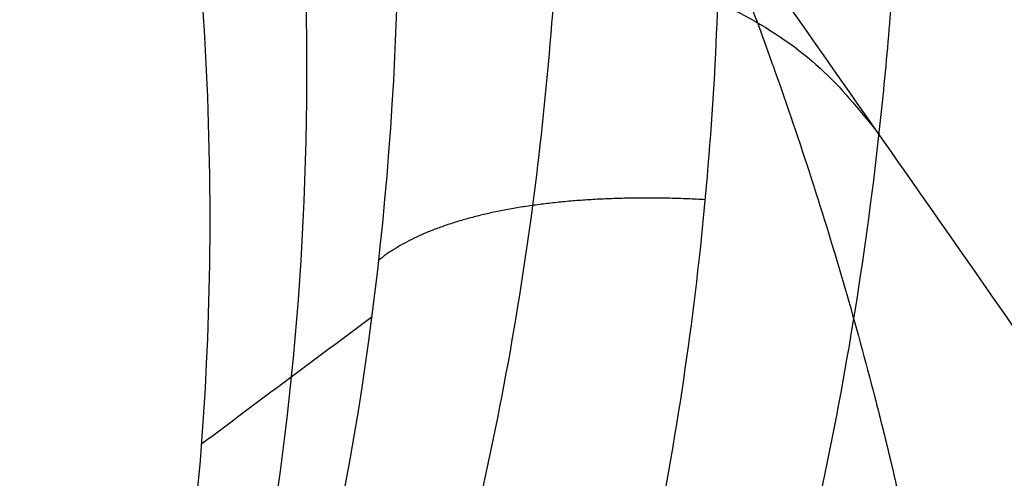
# Model space of a CAD drawing. Header units: millimetres. Extents: x -1437 to 1444, y -1373 to 1332.
# Tile 576 of 656: x 780.049 to 781.14, y -367.674 to -367.166. Entities that reach past the tile are written whole.
import ezdxf

# ---------------------------------------------------------------- set-up
doc = ezdxf.new("R2010")
doc.units = ezdxf.units.MM
doc.layers.add('Default', color=7, linetype='Continuous', true_color=0x000000)

msp = doc.modelspace()

# ---------------------------------------------------------------- linework, layer by layer
at = {"layer": 'Default'}
for points, degree, knots in [([(131.7520007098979, -2.218138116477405, 715.1900953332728), (131.7517039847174, -2.217921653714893, 712.0216694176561), (132.0220112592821, -2.415107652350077, 705.5161072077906), (133.700145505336, -3.639261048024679, 692.8089584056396), (137.9963265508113, -6.773134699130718, 677.4504775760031), (146.2518843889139, -12.79496183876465, 660.6265163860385), (157.296837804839, -20.85112342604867, 645.2932353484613), (170.8561486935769, -30.7408291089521, 631.3410762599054), (186.7038585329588, -42.29909004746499, 618.6587211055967), (204.6323159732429, -55.37426993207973, 607.1599704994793), (224.4335839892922, -69.81452340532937, 596.778449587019), (245.9042859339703, -85.47132968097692, 587.4554343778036), (268.8334129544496, -102.1906011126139, 579.1409255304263), (293.0114835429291, -119.8193629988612, 571.7862214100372), (318.2229802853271, -138.2002389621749, 565.3459172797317), (344.2553605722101, -157.1780214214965, 559.7728563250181), (380.2611216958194, -183.4240508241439, 553.3557773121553), (425.9846705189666, -216.7485574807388, 547.3694630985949), (480.2545371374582, -256.2914921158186, 543.0033075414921), (547.9679961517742, -305.6124660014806, 540.4049736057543), (611.784263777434, -352.0651003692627, 541.6877843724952), (671.4556014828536, -395.4545450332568, 546.8357026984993), (711.4410436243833, -424.5039139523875, 552.0963732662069), (748.0275865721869, -451.0544841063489, 558.6850582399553), (781.0755254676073, -475.0027535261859, 566.4055843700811), (810.4529019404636, -496.2509576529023, 575.061065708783), (832.4924511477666, -512.1509571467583, 583.1547443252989), (848.142695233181, -523.4095561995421, 590.0145564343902), (861.3451816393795, -532.8852957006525, 596.5221266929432), (875.5457376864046, -543.0359773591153, 604.8246694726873), (889.7822052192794, -553.1370869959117, 615.5394072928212), (900.8052621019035, -560.8784537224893, 626.3937933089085), (909.0506139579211, -566.5833358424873, 637.2926402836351), (914.8769066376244, -570.5205543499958, 648.0767802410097), (918.6306163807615, -572.9536763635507, 658.4703191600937), (920.7605244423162, -574.2222229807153, 668.1608291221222), (921.6155293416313, -574.6269502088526, 675.6583602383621), (921.9574115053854, -574.716752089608, 681.2146769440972), (922.1467318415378, -574.7050275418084, 686.4963729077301), (922.3050510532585, -574.642294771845, 693.0818184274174), (922.4648578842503, -574.5965524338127, 699.2136901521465), (922.5840356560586, -574.5515760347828, 703.5190835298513), (922.702183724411, -574.5034498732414, 707.2405269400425), (922.837045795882, -574.4410739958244, 710.8035509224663), (923.0872522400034, -574.3031981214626, 714.1149447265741), (923.3390258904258, -574.1579140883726, 716.2678422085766), (923.7024182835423, -573.9418683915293, 717.9287636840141), (924.2038480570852, -573.6429660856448, 719.1767103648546), (924.5986121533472, -573.413662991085, 719.9308557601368), (925.0383313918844, -573.1704870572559, 720.5929309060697), (925.6035531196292, -572.8815171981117, 721.2797663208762), (926.1821537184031, -572.6277671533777, 721.8002292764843), (926.6845728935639, -572.4918910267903, 722.1163492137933), (926.9332192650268, -572.4691842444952, 722.22855847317), (927.0058583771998, -572.4973404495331, 722.2396090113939), (926.9496794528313, -572.4578455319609, 722.2391317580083), (926.9727461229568, -572.4737982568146, 722.2407686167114), (927.0327339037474, -572.7885945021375, 722.076310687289), (926.9872433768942, -573.49040932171, 721.4970016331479), (926.8029513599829, -574.4450252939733, 720.2669890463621), (926.6140686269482, -575.1864816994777, 718.7410940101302), (926.465999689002, -575.7393625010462, 717.0546215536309), (926.3677368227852, -576.1062777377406, 715.1537069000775), (926.2952959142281, -576.3767717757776, 711.6194244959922), (926.2409361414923, -576.5797516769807, 705.6818946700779), (926.1974497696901, -576.7421301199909, 695.5305340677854), (926.153723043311, -576.905406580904, 669.6116377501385), (926.1428664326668, -576.9459463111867, 619.8719052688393), (926.1432286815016, -576.94459409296, 575.422816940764), (926.1432127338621, -576.9446536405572, 548.6144425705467)], 3, [0, 0, 0, 0, 9.388442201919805, 19.25512239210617, 38.03574428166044, 57.17843237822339, 77.31680741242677, 98.86539763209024, 122.0388003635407, 146.9159871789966, 173.4657413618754, 201.5966451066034, 231.1613037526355, 261.9872558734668, 293.8720136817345, 326.6022322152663, 359.9477944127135, 428.7861398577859, 497.1074358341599, 561.6566341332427, 680.0496786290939, 733.6395925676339, 783.3316339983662, 829.0004526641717, 870.5192212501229, 907.7632656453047, 940.6160900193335, 955.3633666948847, 968.9803796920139, 992.9340835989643, 1013.030376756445, 1029.9187314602, 1044.236715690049, 1056.78837615, 1067.808699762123, 1077.492048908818, 1086.225565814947, 1090.12584174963, 1094.026117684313, 1101.968393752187, 1109.910669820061, 1112.415567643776, 1114.920465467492, 1121.12979194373, 1123.174000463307, 1125.218208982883, 1128.030750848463, 1129.176917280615, 1130.323083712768, 1131.30349002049, 1132.283896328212, 1133.855097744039, 1134.468084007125, 1134.964815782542, 1135.358592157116, 1135.705934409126, 1136.102034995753, 1136.607468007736, 1138.013637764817, 1139.970894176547, 1142.520160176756, 1144.044662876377, 1146.007875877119, 1149.328219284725, 1154.965423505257, 1163.988959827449, 1179.845509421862, 1232.782354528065, 1313.202701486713, 1313.202701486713, 1313.202701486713, 1313.202701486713]), ([(129.7520007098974, -4.218138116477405, 715.1900953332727), (129.7517001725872, -4.217917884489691, 712.0067866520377), (130.0232944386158, -4.416040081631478, 705.4695647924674), (131.7098732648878, -5.646345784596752, 692.6978061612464), (136.0282420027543, -8.796389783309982, 677.2609584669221), (144.32126306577, -14.84551952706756, 660.3622510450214), (155.4057837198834, -22.93051138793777, 644.9752323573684), (169.0016528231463, -32.8468461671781, 630.9861865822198), (184.8811447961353, -44.42824685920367, 618.2788270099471), (202.8365474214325, -57.52303346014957, 606.763045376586), (222.6604958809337, -71.97977862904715, 596.3697823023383), (244.1503317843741, -87.65048605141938, 587.0385490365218), (267.0957075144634, -104.3815509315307, 578.7182042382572), (291.287702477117, -122.0204082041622, 571.3593000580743), (316.511250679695, -140.4100112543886, 564.9159404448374), (342.5541764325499, -159.3954206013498, 559.3406364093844), (378.5725343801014, -185.6505485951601, 552.9213284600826), (424.30924875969, -218.9845448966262, 546.9333302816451), (478.5922892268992, -258.5369538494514, 542.5661305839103), (546.3210637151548, -307.8689286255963, 539.9672092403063), (610.1537138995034, -354.3333443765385, 541.2502721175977), (669.8433444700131, -397.7359571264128, 546.3997378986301), (709.8429370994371, -426.7955176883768, 551.6622434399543), (746.4448272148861, -453.3571449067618, 558.2536547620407), (779.5098228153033, -477.317703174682, 565.978109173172), (808.906710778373, -498.5799578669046, 574.639251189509), (830.9662022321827, -514.4943007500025, 582.7401125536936), (846.635654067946, -525.76668654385, 589.6082707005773), (859.8586484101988, -535.2571182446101, 596.1259178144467), (874.087988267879, -545.4283575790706, 604.4449022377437), (888.3658262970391, -555.5588136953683, 615.19007749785), (899.4341192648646, -563.3319586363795, 626.0880132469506), (907.7249939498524, -569.0683592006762, 637.0458362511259), (913.5911784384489, -573.0325584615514, 647.902729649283), (917.3731464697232, -575.4840012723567, 658.3742087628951), (919.5182841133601, -576.7615861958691, 668.1350486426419), (920.3781501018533, -577.1685425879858, 675.6777422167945), (920.7214181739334, -577.2586810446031, 681.2575927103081), (920.9112031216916, -577.2468947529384, 686.5535594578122), (921.0692927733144, -577.184209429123, 693.1315945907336), (921.2292345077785, -577.1384315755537, 699.267615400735), (921.3486406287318, -577.093388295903, 703.5835412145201), (921.4677477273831, -577.0448001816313, 707.325488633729), (921.6026305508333, -576.9826146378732, 710.9179336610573), (921.8624584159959, -576.8394654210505, 714.360661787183), (922.130259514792, -576.6850706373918, 716.6747345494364), (922.5601821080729, -576.4295751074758, 718.6829487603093), (923.2041138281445, -576.0457326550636, 720.2908699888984), (923.7032351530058, -575.7557805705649, 721.242543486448), (924.2557788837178, -575.450496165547, 722.0737596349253), (924.9503109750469, -575.0946277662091, 722.918856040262), (925.6488736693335, -574.7914827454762, 723.5398274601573), (926.1612769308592, -574.6575269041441, 723.8578103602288), (926.320487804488, -574.6464946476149, 723.9220977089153), (925.9873820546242, -574.6820298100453, 723.782963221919), (925.1643568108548, -574.0557235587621, 723.8002244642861), (925.1217357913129, -573.7509350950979, 723.9490873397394), (925.1775132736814, -574.028911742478, 723.8155376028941), (925.1280689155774, -574.9231790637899, 723.0852839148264), (924.89354144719, -576.1174076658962, 721.5400928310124), (924.6654247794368, -577.0155116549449, 719.680228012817), (924.4921364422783, -577.6616853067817, 717.7160074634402), (924.3734308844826, -578.1051332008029, 715.3977981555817), (924.3010428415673, -578.3753651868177, 711.7363696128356), (924.2454951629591, -578.5827994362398, 705.7336815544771), (924.202146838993, -578.744651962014, 695.5537205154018), (924.158316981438, -578.9083065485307, 669.6146980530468), (924.1474988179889, -578.9486847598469, 619.8726913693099), (924.1478450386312, -578.9473783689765, 575.4226967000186), (924.1478321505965, -578.9474180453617, 548.6144425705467)], 3, [0, 0, 0, 0, 9.388442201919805, 19.25512239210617, 38.03574428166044, 57.17843237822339, 77.31680741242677, 98.86539763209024, 122.0388003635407, 146.9159871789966, 173.4657413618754, 201.5966451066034, 231.1613037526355, 261.9872558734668, 293.8720136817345, 326.6022322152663, 359.9477944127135, 428.7861398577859, 497.1074358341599, 561.6566341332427, 680.0496786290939, 733.6395925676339, 783.3316339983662, 829.0004526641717, 870.5192212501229, 907.7632656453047, 940.6160900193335, 955.3633666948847, 968.9803796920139, 992.9340835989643, 1013.030376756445, 1029.9187314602, 1044.236715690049, 1056.78837615, 1067.808699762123, 1077.492048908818, 1086.225565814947, 1090.12584174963, 1094.026117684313, 1101.968393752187, 1109.910669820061, 1112.415567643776, 1114.920465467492, 1121.12979194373, 1123.174000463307, 1125.218208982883, 1128.030750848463, 1129.176917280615, 1130.323083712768, 1131.30349002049, 1132.283896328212, 1133.855097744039, 1134.468084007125, 1134.964815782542, 1135.358592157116, 1135.705934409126, 1136.102034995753, 1136.607468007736, 1138.013637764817, 1139.970894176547, 1142.520160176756, 1144.044662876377, 1146.007875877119, 1149.328219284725, 1154.965423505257, 1163.988959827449, 1179.845509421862, 1232.782354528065, 1313.202701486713, 1313.202701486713, 1313.202701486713, 1313.202701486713]), ([(133.7520007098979, -4.218138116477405, 715.1900953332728), (133.7517283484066, -4.217939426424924, 712.1168207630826), (134.0138073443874, -4.409122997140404, 705.8136616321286), (135.6379587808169, -5.593897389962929, 693.5195271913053), (139.7923249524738, -8.624323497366, 678.6619148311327), (147.8084972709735, -14.47153676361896, 662.3155571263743), (158.600698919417, -22.34334247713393, 647.3255363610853), (171.9265655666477, -32.06278250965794, 633.6089109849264), (187.571420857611, -43.47309565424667, 621.0861440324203), (205.3279926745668, -56.42292054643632, 609.6960301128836), (224.984680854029, -70.75773864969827, 599.3893560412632), (246.3335158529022, -86.32567825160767, 590.1186776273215), (269.1592631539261, -102.9695689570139, 581.8412937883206), (293.248859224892, -120.5338230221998, 574.5132711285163), (318.3839063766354, -138.8589630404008, 568.0923440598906), (344.3495241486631, -157.7880761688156, 562.5334779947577), (380.2757311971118, -183.9761168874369, 556.1304668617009), (425.9165385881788, -217.2403219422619, 550.1547189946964), (480.1043303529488, -256.7234567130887, 545.7950447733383), (547.7236501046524, -305.9758649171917, 543.2003020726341), (611.440279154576, -352.355969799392, 544.4815255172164), (671.0022614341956, -395.6658982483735, 549.6201627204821), (710.9041121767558, -424.6545377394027, 554.8699737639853), (747.4011652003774, -451.1401638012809, 561.4427384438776), (780.3510335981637, -475.017361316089, 569.1406519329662), (809.6178681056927, -496.1856023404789, 577.7640303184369), (831.5461472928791, -512.0053087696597, 585.8175944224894), (847.0905032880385, -523.187722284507, 592.6313775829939), (860.1810035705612, -532.5830819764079, 599.0839138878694), (874.2245647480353, -542.6214759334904, 607.2967818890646), (888.2349621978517, -552.562063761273, 617.8452111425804), (899.0104221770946, -560.1293767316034, 628.4612572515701), (907.0060591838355, -565.6612806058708, 639.0366508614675), (912.6128721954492, -569.4499981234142, 649.4206319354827), (916.2103924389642, -571.7818220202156, 659.3836355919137), (918.255441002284, -572.9999830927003, 668.6827992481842), (919.082866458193, -573.3920317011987, 675.9253045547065), (919.4166249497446, -573.479851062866, 681.3443146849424), (919.6030372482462, -573.4684795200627, 686.5379386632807), (919.762062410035, -573.4057091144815, 693.1430111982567), (919.9216148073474, -573.359982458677, 699.2672362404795), (920.0409564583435, -573.3149731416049, 703.5795231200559), (920.1596480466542, -573.2665777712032, 707.3121066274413), (920.2944684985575, -573.2043449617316, 710.891868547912), (920.5505836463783, -573.0632346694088, 714.2844991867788), (920.8126373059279, -572.9120934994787, 716.5395656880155), (921.2180912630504, -572.6711426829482, 718.422587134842), (921.8151504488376, -572.3151492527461, 719.9137365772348), (922.2928133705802, -572.0378736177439, 720.8260238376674), (922.8368176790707, -571.7360861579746, 721.6486768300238), (923.5729716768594, -571.3626084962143, 722.5387221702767), (924.3585397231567, -571.0072089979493, 723.2678032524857), (925.3235739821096, -570.7358615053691, 723.8872308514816), (926.0718431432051, -570.6463888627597, 724.2501335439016), (927.214497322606, -570.7289505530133, 724.6186746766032), (928.6631711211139, -571.8330683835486, 724.5888002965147), (929.039379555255, -572.8784173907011, 724.175791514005), (929.1955610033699, -573.9405415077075, 723.5650565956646), (929.0919759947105, -575.0302410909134, 722.6130462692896), (928.8635198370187, -576.2354695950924, 721.0449074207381), (928.6453507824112, -577.0800165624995, 719.2847343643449), (928.4830088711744, -577.6889242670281, 717.4336764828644), (928.3729537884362, -578.0992479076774, 715.2941967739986), (928.3005586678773, -578.369767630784, 711.6865126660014), (928.2455113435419, -578.5752492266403, 705.7116733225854), (928.2021058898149, -578.7373463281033, 695.5438444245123), (928.1583192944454, -578.9008388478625, 669.6133994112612), (928.147484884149, -578.9412978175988, 619.8723550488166), (928.1478377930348, -578.9399789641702, 575.4227482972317), (928.147823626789, -578.9400320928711, 548.6144425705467)], 3, [0, 0, 0, 0, 9.388442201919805, 19.25512239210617, 38.03574428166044, 57.17843237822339, 77.31680741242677, 98.86539763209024, 122.0388003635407, 146.9159871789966, 173.4657413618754, 201.5966451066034, 231.1613037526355, 261.9872558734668, 293.8720136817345, 326.6022322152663, 359.9477944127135, 428.7861398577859, 497.1074358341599, 561.6566341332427, 680.0496786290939, 733.6395925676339, 783.3316339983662, 829.0004526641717, 870.5192212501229, 907.7632656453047, 940.6160900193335, 955.3633666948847, 968.9803796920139, 992.9340835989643, 1013.030376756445, 1029.9187314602, 1044.236715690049, 1056.78837615, 1067.808699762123, 1077.492048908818, 1086.225565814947, 1090.12584174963, 1094.026117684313, 1101.968393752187, 1109.910669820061, 1112.415567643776, 1114.920465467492, 1121.12979194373, 1123.174000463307, 1125.218208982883, 1128.030750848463, 1129.176917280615, 1130.323083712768, 1131.30349002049, 1132.283896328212, 1133.855097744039, 1134.468084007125, 1134.964815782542, 1135.358592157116, 1135.705934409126, 1136.102034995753, 1136.607468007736, 1138.013637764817, 1139.970894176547, 1142.520160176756, 1144.044662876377, 1146.007875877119, 1149.328219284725, 1154.965423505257, 1163.988959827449, 1179.845509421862, 1232.782354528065, 1313.202701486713, 1313.202701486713, 1313.202701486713, 1313.202701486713]), ([(131.7520007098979, -6.218138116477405, 715.1900953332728), (131.7517245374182, -6.217936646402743, 712.1019379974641), (132.0150905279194, -6.410059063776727, 705.7671192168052), (133.6476865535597, -7.600993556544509, 693.4083749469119), (137.8242404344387, -10.64760459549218, 678.4723957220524), (145.8778760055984, -16.52214450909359, 662.051291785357), (156.7096449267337, -24.42281039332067, 647.0075333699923), (170.0720698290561, -34.16891467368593, 633.2540213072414), (185.7487072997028, -45.60240749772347, 620.7062499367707), (203.5322243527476, -58.5718833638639, 609.29910498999), (223.2115930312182, -72.92324130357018, 598.9806887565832), (244.5795620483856, -88.5051336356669, 589.7017922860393), (267.4215581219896, -105.1608723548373, 581.4185724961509), (291.5250786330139, -122.7352788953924, 574.0863497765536), (316.6721773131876, -141.0692051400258, 567.6623672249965), (342.6483406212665, -160.0060058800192, 562.1012580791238), (378.5871445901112, -186.2032287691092, 555.6960180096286), (424.2411176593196, -219.4770289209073, 549.7185861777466), (478.4420834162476, -258.9697623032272, 545.3578678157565), (546.0767188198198, -308.2333255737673, 542.7625377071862), (609.8097305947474, -354.6253559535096, 544.044013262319), (669.3900058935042, -397.9485859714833, 549.1841979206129), (709.3060072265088, -426.9475059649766, 554.4358439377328), (745.8184075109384, -453.4442698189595, 561.0113349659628), (778.7853326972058, -477.3338285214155, 568.713176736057), (808.0716787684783, -498.5161838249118, 577.3422157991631), (830.0199002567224, -514.3502809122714, 585.402962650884), (845.583464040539, -525.54651436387, 592.2250918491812), (858.6944722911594, -534.9565940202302, 598.6877050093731), (872.7668173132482, -545.01557508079, 606.9170146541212), (886.8185852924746, -554.9855380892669, 617.4958813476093), (897.6392813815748, -562.5846506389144, 628.1554771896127), (905.6804412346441, -568.1480879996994, 638.7898468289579), (911.3271460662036, -571.9637958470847, 649.2465813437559), (914.9529246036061, -574.3139455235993, 659.2875251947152), (917.013202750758, -575.5411464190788, 668.6570187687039), (917.8454892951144, -575.9354235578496, 675.9446865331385), (918.1806336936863, -576.0235783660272, 681.3872304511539), (918.3675106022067, -576.0121437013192, 686.5951252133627), (918.5263062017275, -575.9494188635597, 693.192787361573), (918.6859935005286, -575.9036549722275, 699.3211614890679), (918.8055634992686, -575.8585775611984, 703.6439808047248), (918.9252141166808, -575.8097191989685, 707.3970683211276), (919.0600553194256, -575.7476757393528, 711.006251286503), (919.3257918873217, -575.6012912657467, 714.5302162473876), (919.6038729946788, -575.4410388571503, 716.9464580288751), (920.0758571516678, -575.1606379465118, 719.176772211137), (920.8154182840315, -574.719704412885, 721.0278962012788), (921.3974384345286, -574.381779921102, 722.1377115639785), (922.054267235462, -574.017884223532, 723.129505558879), (922.9197315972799, -573.5775084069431, 724.1778118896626), (923.8252617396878, -573.1727144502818, 725.0074014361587), (924.8002800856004, -572.903287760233, 725.6286919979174), (925.4591137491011, -572.8254898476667, 725.9436727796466), (926.1960230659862, -572.9154300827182, 726.1620288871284), (926.8778505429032, -573.4327346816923, 726.149893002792), (927.1883712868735, -574.1573420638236, 725.8841102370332), (927.3403424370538, -575.1826470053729, 725.3042835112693), (927.2328035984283, -576.4648002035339, 724.2013285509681), (926.9541119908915, -577.909642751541, 722.3180112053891), (926.6967090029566, -578.9108385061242, 720.2238683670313), (926.5091476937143, -579.6130401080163, 718.0950623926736), (926.378649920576, -580.0998974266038, 715.5382880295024), (926.306307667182, -580.370156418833, 711.8034577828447), (926.2500724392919, -580.5800943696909, 705.7634602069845), (926.20680503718, -580.7416688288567, 695.5670308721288), (926.1629153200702, -580.9055476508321, 669.6164597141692), (926.1521193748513, -580.9458605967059, 619.8731411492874), (926.1524562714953, -580.9446013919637, 575.4226280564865), (926.1524451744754, -580.9446429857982, 548.6144425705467)], 3, [0, 0, 0, 0, 9.388442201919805, 19.25512239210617, 38.03574428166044, 57.17843237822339, 77.31680741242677, 98.86539763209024, 122.0388003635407, 146.9159871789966, 173.4657413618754, 201.5966451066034, 231.1613037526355, 261.9872558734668, 293.8720136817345, 326.6022322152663, 359.9477944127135, 428.7861398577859, 497.1074358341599, 561.6566341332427, 680.0496786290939, 733.6395925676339, 783.3316339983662, 829.0004526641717, 870.5192212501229, 907.7632656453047, 940.6160900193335, 955.3633666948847, 968.9803796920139, 992.9340835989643, 1013.030376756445, 1029.9187314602, 1044.236715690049, 1056.78837615, 1067.808699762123, 1077.492048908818, 1086.225565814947, 1090.12584174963, 1094.026117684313, 1101.968393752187, 1109.910669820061, 1112.415567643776, 1114.920465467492, 1121.12979194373, 1123.174000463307, 1125.218208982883, 1128.030750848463, 1129.176917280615, 1130.323083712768, 1131.30349002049, 1132.283896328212, 1133.855097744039, 1134.468084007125, 1134.964815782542, 1135.358592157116, 1135.705934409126, 1136.102034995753, 1136.607468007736, 1138.013637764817, 1139.970894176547, 1142.520160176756, 1144.044662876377, 1146.007875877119, 1149.328219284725, 1154.965423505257, 1163.988959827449, 1179.845509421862, 1232.782354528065, 1313.202701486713, 1313.202701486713, 1313.202701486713, 1313.202701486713]), ([(668.0384322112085, -210.3262291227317, 12.42448758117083), (680.2187577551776, -227.7215367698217, -4.595391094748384), (717.4311198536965, -280.8662975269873, -51.46220743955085), (803.0397032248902, -403.128025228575, -128.8701520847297), (878.9976087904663, -511.6071566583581, -153.7300750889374), (926.1478285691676, -578.9446490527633, -153.7300750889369)], 3, [2.415480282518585, 2.415480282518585, 2.415480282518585, 2.415480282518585, 70.39614350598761, 198.6360556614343, 404.9955273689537, 404.9955273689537, 404.9955273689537, 404.9955273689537]), ([(668.7174759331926, -211.2960040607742, 12.00910117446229), (680.7352640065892, -228.4591841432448, -4.73286073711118), (717.7646268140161, -281.3425948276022, -51.29519824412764), (803.1186139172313, -403.2407213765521, -128.472123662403), (879.0272338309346, -511.6494656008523, -153.3146886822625), (926.1478285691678, -578.9446490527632, -153.3146886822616)], 3, [2.408267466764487, 2.408267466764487, 2.408267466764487, 2.408267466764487, 69.36707553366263, 197.5378925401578, 403.7861785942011, 403.7861785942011, 403.7861785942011, 403.7861785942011]), ([(771.9576347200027, -368.3962198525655, 28.74367680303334), (771.9423492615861, -368.3607184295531, 28.76618448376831), (771.916753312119, -368.300878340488, 28.80403096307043), (771.865711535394, -368.1726273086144, 28.88382468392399), (771.8466143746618, -368.1234453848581, 28.91425848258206), (771.8050407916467, -368.0117055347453, 28.98273592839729), (771.7887966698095, -367.9661299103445, 29.01040831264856), (771.7416235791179, -367.8301124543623, 29.09255489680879), (771.7149286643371, -367.7471305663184, 29.14193218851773), (771.6807289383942, -367.6350985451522, 29.20792673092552), (771.6650928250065, -367.5821889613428, 29.23890875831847), (771.6491669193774, -367.5260550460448, 29.2715505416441), (771.641755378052, -367.4994035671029, 29.28699926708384), (771.6386942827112, -367.4882865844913, 29.29343366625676), (771.6366788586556, -367.4809432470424, 29.29768187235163), (771.6362320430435, -367.4793162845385, 29.29862316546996), (771.5857155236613, -367.2940442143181, 29.40570311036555), (771.5469409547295, -367.1228402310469, 29.50206560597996), (771.5008391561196, -366.8811687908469, 29.63512033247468), (771.4874824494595, -366.8031278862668, 29.67756642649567), (771.4700718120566, -366.6900919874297, 29.73841443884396), (771.4620228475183, -366.6345798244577, 29.76813381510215), (771.4536984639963, -366.5716246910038, 29.80158763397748), (771.4503507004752, -366.5450364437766, 29.81566569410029), (771.4481667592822, -366.527398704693, 29.82499366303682), (771.44735905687, -366.5207995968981, 29.8284808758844), (771.4251764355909, -366.3353851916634, 29.92631178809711), (771.4120375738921, -366.165290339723, 30.01380829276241), (771.4023115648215, -365.9180786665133, 30.13790465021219), (771.3999431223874, -365.7964520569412, 30.19817239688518), (771.4011861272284, -365.6582668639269, 30.26537338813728), (771.4027645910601, -365.5901305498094, 30.29820098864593), (771.4036413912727, -365.5611371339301, 30.31210495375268), (771.404269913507, -365.5418547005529, 30.32133767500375), (771.4045584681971, -365.533515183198, 30.32532549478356), (771.4114551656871, -365.3486743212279, 30.41355650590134), (771.4252125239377, -365.1789419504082, 30.49222010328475), (771.4553996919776, -364.9317570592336, 30.60346178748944), (771.4728802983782, -364.8100153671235, 30.65739935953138), (771.4971536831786, -364.6714245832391, 30.71739089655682), (771.5102231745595, -364.603012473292, 30.74665751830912), (771.5160203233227, -364.5738846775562, 30.75904468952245), (771.5199281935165, -364.554509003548, 30.76726828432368), (771.521652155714, -364.5460574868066, 30.77084923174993), (771.5958475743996, -364.187685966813, 30.92234913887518), (771.6984688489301, -363.8552763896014, 31.05237166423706), (771.8896712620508, -363.3872859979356, 31.2190888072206), (771.9596000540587, -363.2363772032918, 31.26998688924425), (772.0726071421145, -363.0184641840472, 31.33933343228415), (772.1311388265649, -362.9116180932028, 31.3722603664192), (772.2027172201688, -362.7908130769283, 31.40765939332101), (772.2340716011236, -362.739879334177, 31.42219074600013), (772.255122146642, -362.7061117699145, 31.43173694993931), (772.2647428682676, -362.6908527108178, 31.43601468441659), (772.3695906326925, -362.5268249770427, 31.4815261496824), (772.4693194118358, -362.3864898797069, 31.51701698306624), (772.627477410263, -362.1851788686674, 31.56260016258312), (772.6816231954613, -362.1196060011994, 31.57652203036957), (772.7925533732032, -361.9916714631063, 31.60182146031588), (772.8478349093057, -361.9308823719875, 31.61293689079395), (773.145323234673, -361.6195836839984, 31.66483375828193), (773.4076795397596, -361.3948460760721, 31.6855108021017), (773.8258834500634, -361.1025158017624, 31.68525370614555), (773.9708075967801, -361.0115071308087, 31.68001564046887), (774.1951266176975, -360.8856959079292, 31.66426315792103), (774.2710534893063, -360.8455415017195, 31.65769979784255), (774.4249739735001, -360.7689584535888, 31.64196143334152), (774.5050277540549, -360.7316292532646, 31.63251330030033), (774.7355554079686, -360.6308562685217, 31.60195221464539), (774.8938828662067, -360.5705064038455, 31.57653469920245), (775.1370899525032, -360.4911517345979, 31.53076520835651), (775.2601204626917, -360.4542657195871, 31.50597388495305), (775.4058626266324, -360.4163025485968, 31.47374288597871), (775.4687643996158, -360.4011377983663, 31.4592268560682), (775.5107933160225, -360.3912755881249, 31.44939409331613), (775.5336431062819, -360.3860716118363, 31.44397036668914), (775.8620651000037, -360.3132130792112, 31.36506062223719), (776.187753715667, -360.270323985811, 31.27265795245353), (776.6923584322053, -360.2513042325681, 31.10584782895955), (776.8632144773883, -360.2525107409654, 31.04558024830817), (777.1222076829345, -360.2663832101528, 30.94842147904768), (777.2523801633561, -360.2763335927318, 30.89815680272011), (777.4051410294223, -360.2933606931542, 30.83666125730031), (777.4817079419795, -360.3032451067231, 30.80521539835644), (777.5145583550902, -360.3077767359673, 30.79159072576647), (777.5364661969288, -360.3108636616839, 30.78247494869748), (777.5486553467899, -360.3126208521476, 30.77738501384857), (777.7140623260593, -360.3369068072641, 30.70811453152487), (777.8730737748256, -360.3667697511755, 30.6385024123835), (778.1153052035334, -360.4230471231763, 30.5273413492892), (778.2373465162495, -360.4540559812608, 30.47007936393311), (778.3810375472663, -360.4954588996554, 30.40035402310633), (778.4531697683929, -360.5174911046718, 30.36476822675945), (778.4841406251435, -360.5272211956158, 30.34936304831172), (778.5048000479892, -360.5337721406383, 30.33905878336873), (778.5163558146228, -360.5374737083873, 30.33327777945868), (778.6714244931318, -360.5875530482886, 30.2555125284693), (778.8211274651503, -360.6419547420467, 30.17763315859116), (779.0497450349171, -360.7356275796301, 30.05367139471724), (779.126625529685, -360.7688631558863, 30.01116391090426), (779.2427408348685, -360.8218724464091, 29.94564371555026), (779.3009969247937, -360.8491659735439, 29.91244426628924), (779.3692600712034, -360.8824181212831, 29.87295166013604), (779.3985740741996, -360.8969741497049, 29.85586466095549), (779.4181291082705, -360.9067463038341, 29.84443756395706), (779.4298684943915, -360.9126561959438, 29.83755759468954), (779.5630446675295, -360.9800549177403, 29.75934571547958), (779.6969869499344, -361.052985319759, 29.67838944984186), (779.9080085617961, -361.1788559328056, 29.54549237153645), (779.9800269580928, -361.2235598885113, 29.4992886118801), (780.0901628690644, -361.2950174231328, 29.42713400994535), (780.1457573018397, -361.3318465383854, 29.39034523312), (780.2114433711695, -361.376799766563, 29.34619041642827), (780.2444805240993, -361.3997802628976, 29.32380638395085), (780.2586795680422, -361.4097378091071, 29.31414775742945), (780.2681543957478, -361.4164004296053, 29.30769415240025), (780.2745050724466, -361.4208813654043, 29.30336133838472), (780.378035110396, -361.4940790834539, 29.23265693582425), (780.5058533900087, -361.5882586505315, 29.1435606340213), (780.6738346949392, -361.7252026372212, 29.01986594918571), (780.6928314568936, -361.7408505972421, 29.00579802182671), (780.7218027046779, -361.7649848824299, 28.98421181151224), (780.7350433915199, -361.7760741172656, 28.97431712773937), (780.7595051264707, -361.7967242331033, 28.95595253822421), (780.8186325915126, -361.8470001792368, 28.91137702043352), (780.8678434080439, -361.8903567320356, 28.87351394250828), (780.9681760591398, -361.9801851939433, 28.79561939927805), (781.0114883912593, -362.0210142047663, 28.76099501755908), (781.0331691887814, -362.0414415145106, 28.7436492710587)], 3, [0, 0, 0, 0, 0.2315763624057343, 0.2315763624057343, 0.3473645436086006, 0.3473645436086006, 0.4631527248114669, 0.4631527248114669, 0.6947290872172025, 0.6947290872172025, 0.8105172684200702, 0.8684113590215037, 0.8973584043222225, 0.9118319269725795, 0.9118319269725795, 0.9263054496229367, 0.9263054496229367, 1.389458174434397, 1.389458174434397, 1.621034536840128, 1.621034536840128, 1.736822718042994, 1.794716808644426, 1.823663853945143, 1.823663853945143, 1.85261089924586, 1.85261089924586, 2.31576362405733, 2.31576362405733, 2.547339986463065, 2.663128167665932, 2.721022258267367, 2.749969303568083, 2.749969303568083, 2.7789163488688, 2.7789163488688, 3.242069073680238, 3.242069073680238, 3.473645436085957, 3.589433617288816, 3.647327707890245, 3.676274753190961, 3.676274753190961, 3.705221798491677, 3.705221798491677, 4.631527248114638, 4.631527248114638, 5.094679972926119, 5.094679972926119, 5.326256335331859, 5.44204451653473, 5.499938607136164, 5.499938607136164, 5.557832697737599, 5.557832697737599, 6.020985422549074, 6.020985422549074, 6.252561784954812, 6.252561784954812, 6.484138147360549, 6.484138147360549, 7.410443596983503, 7.410443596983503, 7.873596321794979, 7.873596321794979, 8.105172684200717, 8.105172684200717, 8.336749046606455, 8.336749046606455, 8.79990177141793, 8.79990177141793, 9.031478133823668, 9.147266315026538, 9.205160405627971, 9.205160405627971, 9.263054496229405, 9.263054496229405, 10.18935994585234, 10.18935994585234, 10.65251267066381, 10.65251267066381, 10.88408903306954, 10.9998772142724, 11.05777130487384, 11.08671835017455, 11.08671835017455, 11.11566539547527, 11.11566539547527, 11.57881812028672, 11.57881812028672, 11.81039448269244, 11.92618266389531, 11.98407675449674, 12.01302379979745, 12.01302379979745, 12.04197084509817, 12.04197084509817, 12.50512356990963, 12.50512356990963, 12.73669993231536, 12.73669993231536, 12.85248811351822, 12.91038220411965, 12.93932924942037, 12.93932924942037, 12.96827629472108, 12.96827629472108, 13.43142901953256, 13.43142901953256, 13.66300538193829, 13.66300538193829, 13.77879356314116, 13.8366876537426, 13.86563469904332, 13.88010822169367, 13.88010822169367, 13.89458174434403, 13.89458174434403, 14.35773446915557, 14.35773446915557, 14.41562855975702, 14.41562855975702, 14.44457560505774, 14.44457560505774, 14.47352265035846, 14.58931083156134, 14.58931083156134, 14.82088719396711, 14.82088719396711, 14.82088719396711, 14.82088719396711]), ([(772.21705976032, -368.5499216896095, 29.08932030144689), (772.0568178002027, -368.1690762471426, 29.30989388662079), (771.7952472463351, -367.3941680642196, 29.73915832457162), (771.5836509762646, -366.2059454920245, 30.34306861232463), (771.6625298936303, -364.6354239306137, 31.04555971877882), (772.4115291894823, -362.8249937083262, 31.67223661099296), (773.8083411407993, -361.3796995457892, 31.91135897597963), (775.645696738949, -360.5609055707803, 31.6719806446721), (777.6089743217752, -360.4794333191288, 31.04283505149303), (779.1116937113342, -360.9452035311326, 30.33868161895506), (780.1506989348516, -361.5488278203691, 29.73708184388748), (780.7867948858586, -362.0579649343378, 29.30923034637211), (781.0888739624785, -362.3377948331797, 29.08930156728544)], 5, [1.361200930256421e-11, 1.361200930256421e-11, 1.361200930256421e-11, 1.361200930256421e-11, 1.361200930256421e-11, 1.361200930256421e-11, 0.124936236, 0.249872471, 0.374808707, 0.4997449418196, 0.624808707, 0.749872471, 0.874936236, 0.9999999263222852, 0.9999999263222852, 0.9999999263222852, 0.9999999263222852, 0.9999999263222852, 0.9999999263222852]), ([(772.5864988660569, -368.6695074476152, 29.31511350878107), (772.4088135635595, -368.2730094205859, 29.53090685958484), (772.1267566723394, -367.4735509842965, 29.94587676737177), (771.9157747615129, -366.2712084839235, 30.51551784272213), (772.0177046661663, -364.7540153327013, 31.1445020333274), (772.7610146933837, -363.0782766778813, 31.67513245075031), (774.0739149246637, -361.7604302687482, 31.86941967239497), (775.764984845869, -360.9744623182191, 31.67540472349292), (777.6062235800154, -360.8557969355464, 31.13908519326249), (779.0681935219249, -361.2830169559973, 30.50752547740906), (780.1155797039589, -361.8900714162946, 29.94185357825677), (780.7650169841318, -362.4253367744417, 29.52959932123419), (781.074892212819, -362.7258608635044, 29.31510253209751)], 5, [-7.407705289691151e-11, -7.407705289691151e-11, -7.407705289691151e-11, -7.407705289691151e-11, -7.407705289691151e-11, -7.407705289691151e-11, 0.124936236, 0.249872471, 0.374808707, 0.4997449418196, 0.624808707, 0.749872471, 0.874936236, 0.9999998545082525, 0.9999998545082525, 0.9999998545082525, 0.9999998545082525, 0.9999998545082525, 0.9999998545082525]), ([(780.8666065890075, -363.5840686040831, 29.3516520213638), (780.3424428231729, -363.0091176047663, 29.72799637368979), (779.4868954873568, -362.3818396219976, 30.21795196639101), (778.3524564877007, -361.9321827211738, 30.71496359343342), (777.2483023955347, -361.7158452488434, 31.11028551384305), (775.950655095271, -361.844697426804, 31.42182489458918), (774.5995964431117, -362.5129513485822, 31.53280056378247), (773.5165834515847, -363.5482012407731, 31.42216509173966), (772.9497836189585, -364.7031529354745, 31.11929387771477), (772.7721511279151, -365.8077242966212, 30.72768066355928), (772.8031927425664, -367.0331133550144, 30.22942051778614), (773.0988416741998, -368.0698858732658, 29.73249339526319), (773.4641821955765, -368.767336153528, 29.35163836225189)], 3, [0, 0, 0, 0, 1.582971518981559, 2.374457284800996, 3.165943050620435, 4.748914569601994, 6.33188610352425, 7.913243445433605, 9.494600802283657, 10.28527947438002, 11.07595814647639, 12.65731550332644, 12.65731550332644, 12.65731550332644, 12.65731550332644]), ([(779.6477607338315, -369.7208691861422, 25.09471730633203), (780.0257107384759, -369.4562257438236, 25.09471730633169), (780.3504086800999, -369.0914394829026, 25.15387657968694), (780.7097337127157, -368.4217444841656, 25.3437355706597), (780.8081477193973, -368.1782489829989, 25.42365416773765), (780.9174852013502, -367.7873709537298, 25.56764765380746), (780.9475508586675, -367.6528142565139, 25.61964610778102), (780.9823184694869, -367.445247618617, 25.70336336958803), (780.9971198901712, -367.3400320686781, 25.74664997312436), (781.0097071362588, -367.2149261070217, 25.79956769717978), (781.0140815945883, -367.1608213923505, 25.82275441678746), (781.0167693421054, -367.1246450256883, 25.83832388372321), (781.0181267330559, -367.1044171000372, 25.84706993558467), (781.0348986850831, -366.8305922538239, 25.96590506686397), (781.0286459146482, -366.550659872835, 26.09437428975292), (780.9750328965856, -366.10429375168, 26.31408724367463), (780.9497729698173, -365.9511218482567, 26.3917913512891), (780.8992948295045, -365.7159036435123, 26.51491761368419), (780.8709079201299, -365.5969321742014, 26.57811862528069), (780.831946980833, -365.4560201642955, 26.65463791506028), (780.8109639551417, -365.3850722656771, 26.69357923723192), (780.8000915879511, -365.3494799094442, 26.71321836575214), (780.7953498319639, -365.3342011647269, 26.72167101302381), (780.7921703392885, -365.3240098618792, 26.72731405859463), (780.7898573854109, -365.3166464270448, 26.73139592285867), (780.7317439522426, -365.1323031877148, 26.83364674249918), (780.6496457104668, -364.9046495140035, 26.96182771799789), (780.4042342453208, -364.376056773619, 27.27963867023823), (780.2407456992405, -364.0750088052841, 27.46976300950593), (780.0156718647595, -363.7535700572, 27.68727624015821)], 3, [0, 0, 0, 0, 1.527211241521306, 1.527211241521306, 2.290816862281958, 2.290816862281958, 2.672619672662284, 2.672619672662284, 2.863521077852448, 2.95897178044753, 3.006697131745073, 3.006697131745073, 3.054422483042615, 3.054422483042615, 3.818028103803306, 3.818028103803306, 4.199830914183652, 4.199830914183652, 4.390732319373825, 4.486183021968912, 4.533908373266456, 4.557771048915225, 4.569702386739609, 4.569702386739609, 4.581633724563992, 4.581633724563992, 5.345239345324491, 5.345239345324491, 6.10884496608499, 6.10884496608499, 6.10884496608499, 6.10884496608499]), ([(780.2381862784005, -364.0713535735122, 27.83619323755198), (780.6069561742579, -364.5980115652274, 27.52261498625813), (780.8898626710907, -365.153999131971, 27.22133922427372), (781.093063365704, -365.7576074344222, 26.9233355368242), (781.1002301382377, -365.7792165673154, 26.91269718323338), (781.1132172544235, -365.8190756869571, 26.89313921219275), (781.1323606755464, -365.8788231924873, 26.86391305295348), (781.1746678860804, -366.0179458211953, 26.79649426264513), (781.249839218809, -366.2950382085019, 26.66475900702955), (781.3624095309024, -366.8446115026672, 26.41369779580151), (781.3941457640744, -367.3077689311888, 26.21977555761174), (781.3712814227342, -368.2235432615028, 25.86029519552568), (781.2408874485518, -368.7711550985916, 25.67798736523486), (780.987678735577, -369.2706241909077, 25.54927152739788), (780.9811354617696, -369.2832905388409, 25.5460414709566), (780.9666833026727, -369.3108356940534, 25.53907945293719), (780.9447691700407, -369.3518968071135, 25.52880494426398), (780.8919849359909, -369.4459097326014, 25.50601071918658), (780.7798114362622, -369.6267502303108, 25.46514078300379), (780.5290443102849, -369.9596898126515, 25.40227496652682), (780.268809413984, -370.1957956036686, 25.38074550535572), (780.075189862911, -370.3313012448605, 25.38077276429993)], 3, [-6.290977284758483, -6.290977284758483, -6.290977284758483, -6.290977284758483, -4.718232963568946, -4.718232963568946, -4.669084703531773, -4.669084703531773, -4.619936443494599, -4.521639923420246, -4.325046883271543, -3.931860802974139, -3.145488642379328, -3.145488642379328, -1.57274432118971, -1.57274432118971, -1.523596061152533, -1.523596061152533, -1.474447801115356, -1.376151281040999, -1.179558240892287, -0.7863721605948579, 0, 0, 0, 0]), ([(775.75524156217, -369.2583760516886, 26.56179928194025), (775.9407882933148, -369.3762109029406, 26.45308646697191), (776.3254039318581, -369.5845787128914, 26.24462378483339), (776.9224849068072, -369.7997230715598, 25.97121634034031), (777.5080000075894, -369.9097486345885, 25.74898651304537), (778.0569967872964, -369.9210869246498, 25.581397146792), (778.5673173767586, -369.8431387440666, 25.46398577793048), (779.0387098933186, -369.6808223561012, 25.39387414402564), (779.4719688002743, -369.4326746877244, 25.37086305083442), (779.8615081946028, -369.0931438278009, 25.39869089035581), (780.1810341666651, -368.6749017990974, 25.48001972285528), (780.4078913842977, -368.2221280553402, 25.60371995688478), (780.5474716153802, -367.7853899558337, 25.74744766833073), (780.6221183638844, -367.3864459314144, 25.89545946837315), (780.6521720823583, -367.0257494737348, 26.04138560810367), (780.6514686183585, -366.7011978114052, 26.1818324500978), (780.6294849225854, -366.4077804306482, 26.31593366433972), (780.5929779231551, -366.1438377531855, 26.44221165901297), (780.5605736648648, -365.9773891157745, 26.52504852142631), (780.5434110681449, -365.8997951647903, 26.56437184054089)], 3, [0.2266808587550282, 0.2266808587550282, 0.2266808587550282, 0.2266808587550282, 0.265132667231, 0.3030509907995, 0.3376113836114, 0.3695740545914, 0.399720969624, 0.4289494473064, 0.45819563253, 0.4887049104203, 0.5210056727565, 0.5515720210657, 0.5782125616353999, 0.6018065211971, 0.6229347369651, 0.6417466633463, 0.6587230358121, 0.6744953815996, 0.6884092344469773, 0.6884092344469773, 0.6884092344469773, 0.6884092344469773]), ([(780.3776734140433, -366.211138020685, 28.43884646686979), (780.484149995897, -366.3713362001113, 28.34505591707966), (780.6274518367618, -366.6176565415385, 28.20655528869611), (780.7659145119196, -366.9155706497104, 28.04879531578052), (780.8279651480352, -367.0671627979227, 27.97087135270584), (780.8571952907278, -367.1436176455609, 27.93214837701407), (780.8713615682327, -367.1820097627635, 27.91284664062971), (780.8783325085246, -367.2012469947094, 27.90321071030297), (780.8812960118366, -367.2095003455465, 27.89908422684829), (780.8832663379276, -367.2150045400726, 27.89633394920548), (780.8847808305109, -367.2192529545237, 27.89421291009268), (780.9138890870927, -367.3010698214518, 27.85338176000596), (780.9530174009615, -367.4222346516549, 27.79402690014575), (780.991908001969, -367.5641669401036, 27.72644137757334), (781.0096635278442, -367.6352764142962, 27.69306406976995), (781.0181188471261, -367.6708669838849, 27.67647927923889), (781.021652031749, -367.6861277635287, 27.66939376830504), (781.0239873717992, -367.6963033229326, 27.66467504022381), (781.0254608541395, -367.7027928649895, 27.66167008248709), (781.0529063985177, -367.824515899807, 27.60536048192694), (781.0842451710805, -368.0004191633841, 27.52631527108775), (781.1057885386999, -368.2036298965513, 27.43910026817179), (781.1128055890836, -368.304732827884, 27.39674386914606), (781.1153754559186, -368.3551586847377, 27.37587844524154), (781.1162756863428, -368.3767428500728, 27.3670031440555), (781.1168311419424, -368.3911263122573, 27.36110117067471), (781.1171451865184, -368.4001240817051, 27.35741846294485), (781.1228991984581, -368.5775558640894, 27.2849199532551), (781.1119717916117, -368.8272696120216, 27.1882094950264), (781.065453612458, -369.1039568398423, 27.09067898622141), (781.0337521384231, -369.2386390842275, 27.04573832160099), (781.015790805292, -369.3050648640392, 27.02422413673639), (781.0076408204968, -369.3333369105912, 27.01520866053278), (781.0021069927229, -369.3521413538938, 27.00924387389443), (780.9988044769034, -369.3631058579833, 27.00578714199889), (780.9583093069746, -369.4952733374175, 26.9643112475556), (780.8887385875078, -369.6722889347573, 26.91305125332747), (780.785870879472, -369.8620530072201, 26.86601279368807), (780.7371343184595, -369.9397902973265, 26.84858878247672), (780.7036098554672, -369.9908173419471, 26.83758062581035), (780.6850673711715, -370.0176868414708, 26.83203282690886), (780.5362783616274, -370.2243342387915, 26.79109559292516), (780.378766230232, -370.3802092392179, 26.7728836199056), (780.1980837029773, -370.5068118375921, 26.77284872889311)], 3, [0, 0, 0, 0, 0.1342488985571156, 0.2013733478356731, 0.2349355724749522, 0.2517166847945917, 0.2601072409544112, 0.2643025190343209, 0.2664001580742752, 0.2664001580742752, 0.2684977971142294, 0.2684977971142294, 0.4027466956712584, 0.4698711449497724, 0.5034333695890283, 0.5202144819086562, 0.5286050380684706, 0.5286050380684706, 0.536995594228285, 0.536995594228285, 0.8054933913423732, 0.9397422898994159, 1.006866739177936, 1.040428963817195, 1.057210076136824, 1.057210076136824, 1.073991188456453, 1.073991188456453, 1.610986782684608, 1.879484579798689, 2.013733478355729, 2.080857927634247, 2.114420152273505, 2.114420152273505, 2.147982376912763, 2.147982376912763, 2.684977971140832, 2.953475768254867, 3.087724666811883, 3.087724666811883, 3.221973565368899, 3.221973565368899, 4.29596475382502, 4.29596475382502, 4.29596475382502, 4.29596475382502]), ([(776.2469711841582, -369.3030919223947, 26.56992054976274), (776.7480117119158, -369.5796813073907, 26.31513597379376), (777.3025127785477, -369.7567524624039, 26.08961985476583), (778.1317795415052, -369.7911805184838, 25.84752300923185), (778.4067664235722, -369.7637322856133, 25.78319501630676), (778.9283426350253, -369.6229908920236, 25.69606070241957), (779.1745995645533, -369.5095184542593, 25.67336370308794), (779.611818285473, -369.2032104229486, 25.67343250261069), (779.802483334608, -369.0105605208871, 25.69620312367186), (780.1130686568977, -368.5683063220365, 25.7834575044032), (780.2328047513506, -368.3192161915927, 25.84784848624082), (780.4837235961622, -367.5283121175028, 26.08999974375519), (780.5067151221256, -366.9475708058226, 26.31526632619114), (780.4182517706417, -366.3823332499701, 26.5699216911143)], 3, [0, 0, 0, 0, 1.508016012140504, 1.508016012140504, 2.262024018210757, 2.262024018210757, 3.016032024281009, 3.016032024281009, 3.770040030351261, 3.770040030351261, 4.524048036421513, 4.524048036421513, 6.03206404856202, 6.03206404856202, 6.03206404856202, 6.03206404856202]), ([(780.2885841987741, -366.4481147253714, 26.80397907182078), (780.3146956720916, -366.5794641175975, 26.74545229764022), (780.3737242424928, -366.9736945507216, 26.57508810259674), (780.3715912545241, -367.5794934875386, 26.3387225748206), (780.2374733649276, -368.2033527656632, 26.1314405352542), (780.0006513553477, -368.7162291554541, 25.9956961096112), (779.6843221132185, -369.1211217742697, 25.92396315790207), (779.3020704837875, -369.4260115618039, 25.90939948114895), (778.8521813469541, -369.6370723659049, 25.95005999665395), (778.3289116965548, -369.7460540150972, 26.05074451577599), (777.7328982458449, -369.7334781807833, 26.21889733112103), (777.0720195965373, -369.5744809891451, 26.46208583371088), (776.5974890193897, -369.3514255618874, 26.67929349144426), (776.3578480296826, -369.2065992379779, 26.80157224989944), (776.3531513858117, -369.2037484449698, 26.80397359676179)], 3, [0.08377424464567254, 0.08377424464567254, 0.08377424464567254, 0.08377424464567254, 0.1, 0.1333333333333, 0.1666666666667, 0.2, 0.2333333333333, 0.2666666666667, 0.3, 0.3333333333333, 0.3666666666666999, 0.4, 0.4333333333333, 0.433999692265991, 0.433999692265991, 0.433999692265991, 0.433999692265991]), ([(779.3781351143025, -369.33580142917, 26.22407849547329), (779.5461957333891, -369.2181809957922, 26.22411822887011), (779.6957274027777, -369.0703300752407, 26.23915768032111), (779.8845866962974, -368.8079761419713, 26.28547663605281), (779.9416309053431, -368.7137743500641, 26.30485346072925), (780.0173778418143, -368.5630462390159, 26.33975858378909), (780.0527966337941, -368.4853268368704, 26.3586687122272), (780.0843567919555, -368.4042143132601, 26.37973056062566), (780.1045200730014, -368.3494013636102, 26.39424452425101), (780.1136351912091, -368.3232420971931, 26.40129406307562), (780.2011658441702, -368.0554046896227, 26.47484857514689), (780.2488724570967, -367.7853557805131, 26.55913940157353), (780.2671895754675, -367.1991672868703, 26.76335420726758), (780.2383832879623, -366.8702390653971, 26.88766182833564), (780.1570962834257, -366.5155899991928, 27.03427848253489)], 3, [-2.789402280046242, -2.789402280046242, -2.789402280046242, -2.789402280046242, -2.092051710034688, -2.092051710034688, -1.743376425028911, -1.743376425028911, -1.569038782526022, -1.481869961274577, -1.481869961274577, -1.394701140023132, -1.394701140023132, -0.6973505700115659, -0.6973505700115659, 0, 0, 0, 0])]:
    msp.add_open_spline(points, degree=degree, knots=knots, dxfattribs=at)
for points, degree in [([(131.7520007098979, -4.218138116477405, 715.1900953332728), (131.7520007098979, -4.218138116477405, 590), (545.2296898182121, -305.8451851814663, 510), (917.3775072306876, -576.226401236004, 590), (920.8604670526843, -575.1639335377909, 703.961257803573), (920.8604670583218, -575.163933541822, 721.161257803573), (928.3562721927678, -570.6983175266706, 725.711257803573), (926.1478289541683, -578.9446483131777, 721.161257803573), (926.1478289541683, -578.9446483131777, 704.7612578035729), (926.1478289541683, -578.9446483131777, 548.6144425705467)], 3), ([(878.0038762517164, -145.2625419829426, -35.9726644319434), (706.5451504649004, -265.3192342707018, -35.9726644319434), (535.0864246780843, -385.3759265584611, -35.9726644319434)], 2), ([(876.7468124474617, -146.418036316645, -35.62381762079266), (706.6743241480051, -265.5040746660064, -35.62381762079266), (536.6018358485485, -384.5901130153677, -35.62381762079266)], 2), ([(1052.626942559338, -194.5110236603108, -108.0505632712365), (787.1340559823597, -380.4111441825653, -108.0505632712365), (521.6411694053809, -566.3112647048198, -108.0505632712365)], 2), ([(1051.773179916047, -195.2917116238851, -107.663129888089), (787.2200492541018, -380.5338079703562, -107.663129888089), (522.6669185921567, -565.7759043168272, -107.663129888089)], 2), ([(559.5171199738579, -329.9540827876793, -14.63062607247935), (797.1223545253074, -669.289524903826, -14.63062607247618), (1034.727589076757, -1008.624967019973, -14.630626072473)], 2), ([(560.3392724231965, -330.9291279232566, -15.02656055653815), (797.215559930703, -669.223525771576, -15.026560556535), (1034.091847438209, -1007.517923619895, -15.02656055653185)], 2), ([(790.2089413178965, -368.3297054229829, 15.43302898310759), (781.7922942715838, -356.3094877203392, 15.4330289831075), (773.3756472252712, -344.2892700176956, 15.43302898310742)], 2), ([(773.3147437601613, -344.3319150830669, 16.9935672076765), (781.7313908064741, -356.352132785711, 16.99356720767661), (790.1480378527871, -368.3723504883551, 16.99356720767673)], 2), ([(773.2538402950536, -344.3745601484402, 18.55410543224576), (781.6704873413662, -356.3947778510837, 18.55410543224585), (790.0871343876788, -368.4149955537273, 18.55410543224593)], 2), ([(789.1777598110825, -369.0517464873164, 19.712938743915), (780.7611127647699, -357.0315287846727, 19.71293874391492), (772.3444657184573, -345.0113110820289, 19.71293874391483)], 2), ([(789.1146946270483, -369.095905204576, 15.43302898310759), (780.6980475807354, -357.0756875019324, 15.4330289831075), (772.2814005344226, -345.0554697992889, 15.43302898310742)], 2), ([(772.2241320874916, -345.0955695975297, 16.90042661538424), (780.6407791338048, -357.1157873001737, 16.90042661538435), (789.057426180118, -369.1360050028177, 16.90042661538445)], 2), ([(772.1668636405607, -345.1356693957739, 18.36782424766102), (780.5835106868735, -357.1558870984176, 18.36782424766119), (789.0001577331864, -369.1761048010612, 18.36782424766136)], 2), ([(775.8727045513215, -351.3402618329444, 18.36782424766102), (783.118280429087, -361.6880165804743, 18.36782424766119), (790.3638563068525, -372.0357713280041, 18.36782424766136)], 2), ([(776.0942029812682, -351.4694314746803, 19.71293874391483), (783.3725978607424, -361.8640566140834, 19.71293874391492), (790.6509927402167, -372.2586817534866, 19.712938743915)], 2), ([(789.6947740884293, -373.7984818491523, 21.48317148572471), (782.2119376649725, -363.1118839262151, 21.48317148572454), (774.7291012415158, -352.425286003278, 21.48317148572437)], 2), ([(774.172856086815, -353.7549963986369, 21.31821215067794), (781.4267158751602, -364.1145817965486, 21.31821215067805), (788.6805756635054, -374.4741671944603, 21.31821215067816)], 2), ([(790.671408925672, -375.0688003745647, 18.8427437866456), (783.4010678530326, -364.685677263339, 18.84274378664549), (776.1307267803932, -354.3025541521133, 18.84274378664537)], 2), ([(775.6414340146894, -354.6451606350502, 19.73394173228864), (783.0660419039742, -365.2485995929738, 19.73394173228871), (790.4906497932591, -375.8520385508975, 19.73394173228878)], 2), ([(775.152141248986, -354.9877671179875, 20.62513967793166), (782.3628358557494, -365.2857062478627, 20.62513967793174), (789.5735304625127, -375.5836453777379, 20.62513967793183)], 2), ([(778.312969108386, -357.7229738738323, 24.72439055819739), (782.0558810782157, -363.0684061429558, 24.72439055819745), (785.7987930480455, -368.4138384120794, 24.72439055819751)], 2), ([(777.2109520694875, -358.2747203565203, 24.58615527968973), (780.9817122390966, -363.6599239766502, 24.5861552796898), (784.7524724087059, -369.0451275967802, 24.58615527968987)], 2), ([(766.5172755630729, -359.1154915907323, 21.31821215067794), (773.7711353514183, -369.475076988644, 21.31821215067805), (781.0249951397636, -379.8346623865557, 21.31821215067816)], 2), ([(781.762155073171, -381.0532293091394, 20.62513967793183), (774.5514604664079, -370.7552901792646, 20.62513967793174), (767.3407658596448, -360.4573510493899, 20.62513967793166)], 2), ([(781.7006928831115, -382.0068411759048, 19.73394173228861), (774.2760829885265, -371.4033993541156, 19.73394173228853), (766.8514730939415, -360.7999575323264, 19.73394173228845)], 2), ([(766.3621803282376, -361.142564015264, 18.84274378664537), (773.6325214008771, -371.5256871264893, 18.84274378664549), (780.9028624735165, -381.9088102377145, 18.8427437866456)], 2), ([(782.7383832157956, -374.1347355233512, 34.4521107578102), (778.383953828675, -367.9159658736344, 31.53792403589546), (774.0295244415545, -361.6971962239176, 28.62373731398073)], 2), ([(1234.164646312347, -363.2689513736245, -153.7300750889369), (926.1478285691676, -578.9446490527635, -153.7300750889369), (618.1310108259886, -794.6203467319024, -153.7300750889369)], 2), ([(788.6805756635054, -374.4741671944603, 21.31821215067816), (784.7524724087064, -369.0451275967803, 24.58615527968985), (780.8243691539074, -363.6160879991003, 27.85409840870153)], 2), ([(1233.346213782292, -363.8420240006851, -153.3146886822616), (926.1478285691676, -578.9446490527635, -153.3146886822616), (618.9494433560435, -794.0472741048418, -153.3146886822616)], 2), ([(779.3941392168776, -364.9978708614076, 27.89565059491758), (782.3734856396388, -369.2528185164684, 29.88956782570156), (785.3528320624, -373.5077661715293, 31.88348505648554)], 2), ([(775.0483529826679, -368.8232886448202, 26.96460371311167), (775.1983247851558, -368.9746579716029, 26.84819801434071), (775.516740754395, -369.2593438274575, 26.61768702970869), (776.0916821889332, -369.6414544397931, 26.26139205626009), (776.6777979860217, -369.9097747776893, 25.9532078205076), (777.2520878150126, -370.0715058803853, 25.69718299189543), (777.8059485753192, -370.1352729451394, 25.49213491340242), (778.3344418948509, -370.1087260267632, 25.33616048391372), (778.8348769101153, -369.9961107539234, 25.22818733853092), (779.3026132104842, -369.7986307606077, 25.16914434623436), (779.7335920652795, -369.5148587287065, 25.16097001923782), (780.1289352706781, -369.1267446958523, 25.21150352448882), (780.4448914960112, -368.6545392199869, 25.32546006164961), (780.6485175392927, -368.1775708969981, 25.47729333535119), (780.7615702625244, -367.7458104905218, 25.63739610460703), (780.8158796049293, -367.3559494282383, 25.79715070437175), (780.8297620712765, -367.0032427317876, 25.95288813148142), (780.8157757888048, -366.6892549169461, 26.0999052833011), (780.7831655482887, -366.4086548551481, 26.23768355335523), (780.7371666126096, -366.1521155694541, 26.36879349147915), (780.6800166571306, -365.9104655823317, 26.49668807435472), (780.6057635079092, -365.6581847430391, 26.63484753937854), (780.5077808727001, -365.3852721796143, 26.78991950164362), (780.4241321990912, -365.1911301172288, 26.90466770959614), (780.3770257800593, -365.091320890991, 26.9649642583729)], 3), ([(783.8694794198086, -375.750108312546, 29.31485935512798), (780.890132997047, -371.4951606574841, 27.3209421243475), (777.9107865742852, -367.2402130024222, 25.32702489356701)], 2), ([(780.2503887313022, -367.6356960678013, 26.61207849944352), (780.313360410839, -367.5887391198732, 26.44692210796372), (780.3763320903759, -367.541782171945, 26.28176571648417), (780.439303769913, -367.4948252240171, 26.11660932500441)], 3)]:
    msp.add_open_spline(points, degree=degree, dxfattribs=at)
msp.add_rational_spline([(776.9006011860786, -370.1583080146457, 28.96929833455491), (776.3350530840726, -369.3506216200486, 31.5379240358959), (778.383953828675, -367.9159658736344, 31.53792403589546), (780.4328545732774, -366.4813101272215, 31.53792403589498), (780.9984026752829, -367.2889965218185, 28.96929833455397)], [1, 0.7071067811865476, 1, 0.7071067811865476, 1], degree=2, knots=[1.570796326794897, 1.570796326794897, 1.570796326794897, 3.141592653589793, 3.141592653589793, 4.71238898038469, 4.71238898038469, 4.71238898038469], dxfattribs=at)
msp.add_rational_spline([(780.8088546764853, -367.3652583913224, 25.79515734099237), (780.6400093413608, -367.3560251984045, 25.85303194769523), (780.5114678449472, -367.3802031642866, 25.97634500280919), (780.4468341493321, -367.4321796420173, 26.13947403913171)], [1.037274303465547, 0.9789039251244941, 0.9890881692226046, 1.067827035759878], degree=3, dxfattribs=at)

doc.saveas('drawing.dxf')
